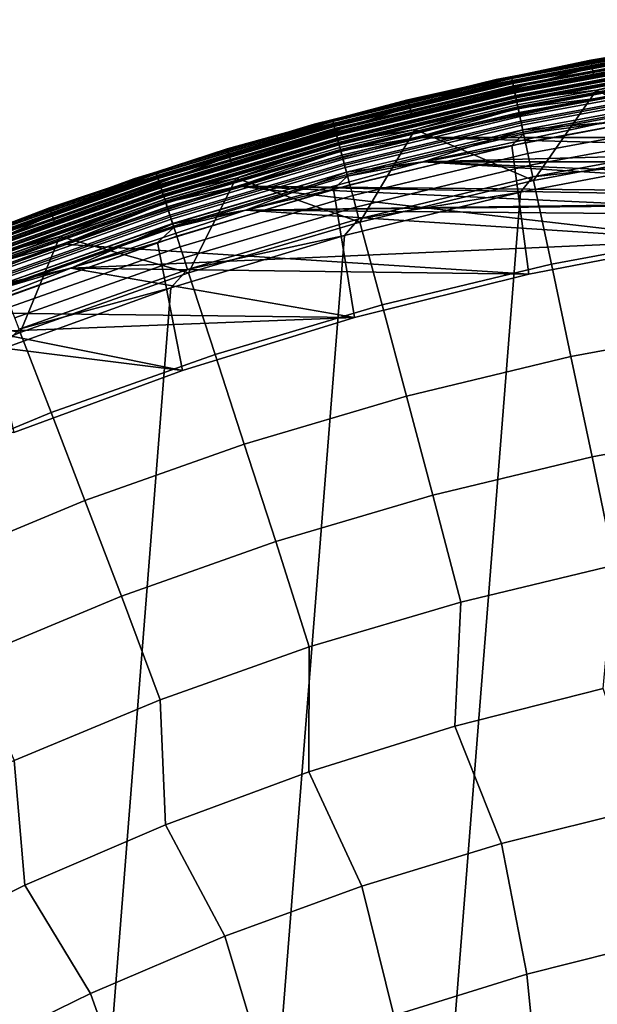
# Model space of a CAD drawing. Header units: metres. Extents: x -167 to 28, y -50 to 27.
# Tile 309 of 331: x -9.56 to -5.05, y 19.65 to 27.34. Entities that reach past the tile are written whole.
import ezdxf

# ---------------------------------------------------------------- set-up
doc = ezdxf.new("R2010")
doc.units = ezdxf.units.M
doc.layers.add('solid_12_065_011_XXX', color=7, linetype='CONTINUOUS')

msp = doc.modelspace()

# ---------------------------------------------------------------- linework, layer by layer
at = {"layer": 'solid_12_065_011_XXX'}
for points in [[(-2.946919, 27.339455, 24), (-4.381932, 27.044754, 0.996509), (-5.815101, 26.773209, 0.996509), (-4.398066, 27.143822, 24)], [(-3.649952, 27.256702, 25.5), (-5.09544, 27.023813, 25.5), (-5.09544, 27.023813, 110.5), (-3.649952, 27.256702, 110.5)], [(-4.301166, 27.156492, 110.570518), (-3.649952, 27.256702, 110.5), (-5.09544, 27.023813, 110.5)], [(-4.301152, 27.156403, 25.428843), (-5.09544, 27.023813, 25.5), (-3.649952, 27.256702, 25.5)], [(-3.649604, 27.254086, 111.80262), (-5.094954, 27.021217, 111.80262), (-5.072205, 26.900637, 125.863533), (-3.633311, 27.132463, 125.863533)], [(-4.301015, 27.155539, 111.755402), (-5.094954, 27.021217, 111.80262), (-3.649604, 27.254086, 111.80262)], [(-4.398066, 27.143822, 24), (-5.815101, 26.773209, 0.996509), (-7.231786, 26.42577, 0.996509), (-5.836513, 26.871273, 24)], [(-4.393169, 27.114223, 24), (-4.398066, 27.143822, 24), (-5.836513, 26.871273, 24), (-5.830233, 26.841938, 24)], [(-4.393169, 27.114223, 24), (-5.830233, 26.841938, 24), (-5.709841, 26.862692, 24.07052)], [(-4.301166, 27.156492, 110.570518), (-5.09544, 27.023813, 110.5), (-5.716532, 26.894171, 110.570518)], [(-4.301166, 27.156492, 110.570518), (-5.716532, 26.894171, 110.570518), (-5.713394, 26.879406, 110.64032), (-4.298805, 27.141584, 110.64032)], [(-5.716513, 26.894081, 25.428843), (-5.09544, 27.023813, 25.5), (-4.301152, 27.156403, 25.428843)], [(-5.716513, 26.894081, 25.428843), (-4.301152, 27.156403, 25.428843), (-4.298776, 27.141405, 25.359066), (-5.713356, 26.879229, 25.359066)], [(-4.301015, 27.155539, 111.755402), (-5.716331, 26.893227, 111.755402), (-5.094954, 27.021217, 111.80262)], [(-4.299337, 27.144949, 111.709244), (-5.714102, 26.882736, 111.709244), (-5.716331, 26.893227, 111.755402), (-4.301015, 27.155539, 111.755402)], [(-4.296544, 27.127312, 111.665352), (-5.71039, 26.865271, 111.665352), (-5.714102, 26.882736, 111.709244), (-4.299337, 27.144949, 111.709244)], [(-4.298805, 27.141584, 110.64032), (-5.713394, 26.879406, 110.64032), (-5.70822, 26.855064, 110.707253), (-4.294912, 27.117006, 110.707253)], [(-5.713356, 26.879229, 25.359066), (-4.298776, 27.141405, 25.359066), (-4.29487, 27.116743, 25.292162), (-5.708165, 26.854805, 25.292162)], [(-4.292705, 27.103069, 111.624825), (-5.705287, 26.841263, 111.624825), (-5.71039, 26.865271, 111.665352), (-4.296544, 27.127312, 111.665352)], [(-4.296132, 27.124706, 24.07052), (-5.709841, 26.862692, 24.07052), (-5.706703, 26.847927, 24.140318), (-4.29377, 27.109798, 24.140318)], [(-4.393169, 27.114223, 24), (-5.709841, 26.862692, 24.07052), (-4.296132, 27.124706, 24.07052)], [(-4.294912, 27.117006, 110.707253), (-5.70822, 26.855064, 110.707253), (-5.701117, 26.821646, 110.769958), (-4.289567, 27.083261, 110.769958)], [(-5.708165, 26.854805, 25.292162), (-4.29487, 27.116743, 25.292162), (-4.289513, 27.082918, 25.2295), (-5.701045, 26.821306, 25.2295)], [(-4.29377, 27.109798, 24.140318), (-5.706703, 26.847927, 24.140318), (-5.70153, 26.823587, 24.207253), (-4.289877, 27.08522, 24.207253)], [(-4.287914, 27.072826, 111.588661), (-5.69892, 26.811312, 111.588661), (-5.705287, 26.841263, 111.624825), (-4.292705, 27.103069, 111.624825)], [(-4.289877, 27.08522, 24.207253), (-5.70153, 26.823587, 24.207253), (-5.694426, 26.790169, 24.26996), (-4.284533, 27.051477, 24.26996)], [(-4.289567, 27.083261, 110.769958), (-5.701117, 26.821646, 110.769958), (-5.692229, 26.779831, 110.827164), (-4.28288, 27.041039, 110.827164)], [(-5.701045, 26.821306, 25.2295), (-4.289513, 27.082918, 25.2295), (-4.282814, 27.040623, 25.172354), (-5.692142, 26.779419, 25.172354)], [(-4.281071, 27.029615, 126.006737), (-3.633311, 27.132463, 125.863533), (-5.072205, 26.900637, 125.863533)], [(-5.09544, 27.023813, 25.5), (-6.526484, 26.714321, 25.5), (-6.526484, 26.714321, 110.5), (-5.09544, 27.023813, 110.5)], [(-5.716532, 26.894171, 110.570518), (-5.09544, 27.023813, 110.5), (-6.526484, 26.714321, 110.5)], [(-5.716513, 26.894081, 25.428843), (-6.526484, 26.714321, 25.5), (-5.09544, 27.023813, 25.5)], [(-5.094954, 27.021217, 111.80262), (-6.525862, 26.711756, 111.80262), (-6.496726, 26.592558, 125.863533), (-5.072205, 26.900637, 125.863533)], [(-5.716331, 26.893227, 111.755402), (-6.525862, 26.711756, 111.80262), (-5.094954, 27.021217, 111.80262)], [(-5.694983, 26.792789, 0.901425), (-5.815101, 26.773209, 0.996509), (-4.381932, 27.044754, 0.996509)], [(-4.282293, 27.037336, 111.55777), (-5.69145, 26.776165, 111.55777), (-5.69892, 26.811312, 111.588661), (-4.287914, 27.072826, 111.588661)], [(-5.694983, 26.792789, 0.901425), (-4.381932, 27.044754, 0.996509), (-4.284952, 27.054125, 0.901425)], [(-5.694983, 26.792789, 0.901425), (-4.284952, 27.054125, 0.901425), (-4.282195, 27.036713, 0.806616), (-5.691318, 26.775547, 0.806616)], [(-4.284533, 27.051477, 24.26996), (-5.694426, 26.790169, 24.26996), (-5.685538, 26.748352, 24.32716), (-4.277845, 27.009253, 24.32716)], [(-4.28288, 27.041039, 110.827164), (-5.692229, 26.779831, 110.827164), (-5.681737, 26.730471, 110.877686), (-4.274986, 26.991198, 110.877686)], [(-5.692142, 26.779419, 25.172354), (-4.282814, 27.040623, 25.172354), (-4.274909, 26.990717, 25.121891), (-5.681636, 26.729996, 25.121891)], [(-4.275982, 26.997486, 111.532928), (-5.683061, 26.7367, 111.532928), (-5.69145, 26.776165, 111.55777), (-4.282293, 27.037336, 111.55777)], [(-5.691318, 26.775547, 0.806616), (-4.282195, 27.036713, 0.806616), (-4.277672, 27.00816, 0.714617), (-5.685308, 26.747271, 0.714617)], [(-4.281071, 27.029615, 126.006737), (-5.072205, 26.900637, 125.863533), (-5.689824, 26.768518, 126.006737)], [(-4.281071, 27.029615, 126.006737), (-5.689824, 26.768518, 126.006737), (-5.685285, 26.747162, 126.148933), (-4.277655, 27.008051, 126.148933)], [(-4.277845, 27.009253, 24.32716), (-5.685538, 26.748352, 24.32716), (-5.675046, 26.698994, 24.377687), (-4.269951, 26.959412, 24.377687)], [(-5.685308, 26.747271, 0.714617), (-4.277672, 27.00816, 0.714617), (-4.271451, 26.968882, 0.626765), (-5.67704, 26.708372, 0.626765)], [(-4.277655, 27.008051, 126.148933), (-5.685285, 26.747162, 126.148933), (-5.677934, 26.712578, 126.288391), (-4.272124, 26.973129, 126.288391)], [(-4.272124, 26.973129, 126.288391), (-5.05112, 26.788809, 126.423683), (-4.171603, 26.338465, 127.764793), (-3.618207, 27.019672, 126.423683)], [(-4.269137, 26.954269, 111.51474), (-5.673964, 26.693901, 111.51474), (-5.683061, 26.7367, 111.532928), (-4.275982, 26.997486, 111.532928)], [(-4.274986, 26.991198, 110.877686), (-5.681737, 26.730471, 110.877686), (-5.669856, 26.674574, 110.920509), (-4.266046, 26.934755, 110.920509)], [(-5.681636, 26.729996, 25.121891), (-4.274909, 26.990717, 25.121891), (-4.265962, 26.934221, 25.079142), (-5.669744, 26.674046, 25.079142)], [(-4.272124, 26.973129, 126.288391), (-5.677934, 26.712578, 126.288391), (-5.05112, 26.788809, 126.423683)], [(-5.67704, 26.708372, 0.626765), (-4.271451, 26.968882, 0.626765), (-4.263622, 26.919449, 0.544336), (-5.666634, 26.659416, 0.544336)], [(-4.269951, 26.959412, 24.377687), (-5.675046, 26.698994, 24.377687), (-5.663165, 26.643097, 24.420511), (-4.261012, 26.902969, 24.420511)], [(-4.26193, 26.908764, 111.503677), (-5.664384, 26.648834, 111.503677), (-5.673964, 26.693901, 111.51474), (-4.269137, 26.954269, 111.51474)], [(-4.266046, 26.934755, 110.920509), (-5.669856, 26.674574, 110.920509), (-5.656827, 26.613281, 110.954758), (-4.256244, 26.872864, 110.954758)], [(-5.669744, 26.674046, 25.079142), (-4.265962, 26.934221, 25.079142), (-4.256152, 26.872286, 25.044977), (-5.656706, 26.612709, 25.044977)], [(-5.836513, 26.871273, 24), (-7.231786, 26.42577, 0.996509), (-8.627973, 26.003426, 0.996509), (-7.258107, 26.522625, 24)], [(-5.830233, 26.841938, 24), (-5.836513, 26.871273, 24), (-7.258107, 26.522625, 24), (-7.250122, 26.49371, 24)], [(-5.716532, 26.894171, 110.570518), (-6.526484, 26.714321, 110.5), (-7.11623, 26.558132, 110.570518)], [(-5.716532, 26.894171, 110.570518), (-7.11623, 26.558132, 110.570518), (-7.112323, 26.543552, 110.64032), (-5.713394, 26.879406, 110.64032)], [(-7.116207, 26.558044, 25.428843), (-6.526484, 26.714321, 25.5), (-5.716513, 26.894081, 25.428843)], [(-7.116207, 26.558044, 25.428843), (-5.716513, 26.894081, 25.428843), (-5.713356, 26.879229, 25.359066), (-7.112277, 26.543377, 25.359066)], [(-5.716331, 26.893227, 111.755402), (-7.11598, 26.557199, 111.755402), (-6.525862, 26.711756, 111.80262)], [(-5.714102, 26.882736, 111.709244), (-7.113205, 26.546843, 111.709244), (-7.11598, 26.557199, 111.755402), (-5.716331, 26.893227, 111.755402)], [(-5.71039, 26.865271, 111.665352), (-7.108583, 26.529594, 111.665352), (-7.113205, 26.546843, 111.709244), (-5.714102, 26.882736, 111.709244)], [(-5.713394, 26.879406, 110.64032), (-7.112323, 26.543552, 110.64032), (-7.105883, 26.519516, 110.707253), (-5.70822, 26.855064, 110.707253)], [(-7.112277, 26.543377, 25.359066), (-5.713356, 26.879229, 25.359066), (-5.708165, 26.854805, 25.292162), (-7.105814, 26.519258, 25.292162)], [(-5.705287, 26.841263, 111.624825), (-7.102231, 26.505886, 111.624825), (-7.108583, 26.529594, 111.665352), (-5.71039, 26.865271, 111.665352)], [(-5.709841, 26.862692, 24.07052), (-7.107901, 26.527048, 24.07052), (-7.103994, 26.512466, 24.140318), (-5.706703, 26.847927, 24.140318)], [(-5.830233, 26.841938, 24), (-7.107901, 26.527048, 24.07052), (-5.709841, 26.862692, 24.07052)], [(-5.70822, 26.855064, 110.707253), (-7.105883, 26.519516, 110.707253), (-7.09704, 26.486515, 110.769958), (-5.701117, 26.821646, 110.769958)], [(-7.105814, 26.519258, 25.292162), (-5.708165, 26.854805, 25.292162), (-5.701045, 26.821306, 25.2295), (-7.096951, 26.486179, 25.2295)], [(-5.689824, 26.768518, 126.006737), (-5.072205, 26.900637, 125.863533), (-6.496726, 26.592558, 125.863533)], [(-5.666634, 26.659416, 0.544336), (-4.263622, 26.919449, 0.544336), (-4.254298, 26.860579, 0.468529), (-5.654241, 26.601114, 0.468529)], [(-4.26193, 26.908764, 111.503677), (-5.039947, 26.726315, 111.5), (-5.664384, 26.648834, 111.503677)], [(-4.261012, 26.902969, 24.420511), (-5.663165, 26.643097, 24.420511), (-5.650136, 26.581802, 24.454756), (-4.251209, 26.841078, 24.454756)], [(-4.256244, 26.872864, 110.954758), (-5.656827, 26.613281, 110.954758), (-5.642918, 26.54784, 110.979729), (-4.245778, 26.806786, 110.979729)], [(-5.656706, 26.612709, 25.044977), (-4.256152, 26.872286, 25.044977), (-4.245681, 26.806175, 25.020092), (-5.642789, 26.547237, 25.020092)], [(-5.654241, 26.601114, 0.468529), (-4.254298, 26.860579, 0.468529), (-4.243614, 26.793127, 0.400443), (-5.640042, 26.534313, 0.400443)], [(-5.830233, 26.841938, 24), (-7.250122, 26.49371, 24), (-7.107901, 26.527048, 24.07052)], [(-5.706703, 26.847927, 24.140318), (-7.103994, 26.512466, 24.140318), (-7.097554, 26.488432, 24.207253), (-5.70153, 26.823587, 24.207253)], [(-5.69892, 26.811312, 111.588661), (-7.094306, 26.476309, 111.588661), (-7.102231, 26.505886, 111.624825), (-5.705287, 26.841263, 111.624825)], [(-5.70153, 26.823587, 24.207253), (-7.097554, 26.488432, 24.207253), (-7.088711, 26.455429, 24.26996), (-5.694426, 26.790169, 24.26996)], [(-5.701117, 26.821646, 110.769958), (-7.09704, 26.486515, 110.769958), (-7.085976, 26.445223, 110.827164), (-5.692229, 26.779831, 110.827164)], [(-7.096951, 26.486179, 25.2295), (-5.701045, 26.821306, 25.2295), (-5.692142, 26.779419, 25.172354), (-7.085867, 26.444815, 25.172354)], [(-5.69145, 26.776165, 111.55777), (-7.085006, 26.441603, 111.55777), (-7.094306, 26.476309, 111.588661), (-5.69892, 26.811312, 111.588661)], [(-7.089405, 26.458019, 0.901425), (-5.815101, 26.773209, 0.996509), (-5.694983, 26.792789, 0.901425)], [(-7.089405, 26.458019, 0.901425), (-5.694983, 26.792789, 0.901425), (-5.691318, 26.775547, 0.806616), (-7.084842, 26.44099, 0.806616)], [(-5.694426, 26.790169, 24.26996), (-7.088711, 26.455429, 24.26996), (-7.077647, 26.414137, 24.32716), (-5.685538, 26.748352, 24.32716)], [(-5.692229, 26.779831, 110.827164), (-7.085976, 26.445223, 110.827164), (-7.072915, 26.396479, 110.877686), (-5.681737, 26.730471, 110.877686)], [(-7.085867, 26.444815, 25.172354), (-5.692142, 26.779419, 25.172354), (-5.681636, 26.729996, 25.121891), (-7.07279, 26.396009, 25.121891)], [(-5.683061, 26.7367, 111.532928), (-7.074564, 26.40263, 111.532928), (-7.085006, 26.441603, 111.55777), (-5.69145, 26.776165, 111.55777)], [(-7.084842, 26.44099, 0.806616), (-5.691318, 26.775547, 0.806616), (-5.685308, 26.747271, 0.714617), (-7.07736, 26.413069, 0.714617)], [(-5.677934, 26.712578, 126.288391), (-6.469719, 26.48201, 126.423683), (-5.544335, 26.084044, 127.764793), (-5.05112, 26.788809, 126.423683)], [(-4.251209, 26.841078, 24.454756), (-5.650136, 26.581802, 24.454756), (-5.636227, 26.516361, 24.479727), (-4.240743, 26.775, 24.479727)], [(-4.245778, 26.806786, 110.979729), (-5.642918, 26.54784, 110.979729), (-5.62841, 26.479588, 110.994911), (-4.234862, 26.737867, 110.994911)], [(-5.642789, 26.547237, 25.020092), (-4.245681, 26.806175, 25.020092), (-4.234763, 26.737238, 25.004999), (-5.628278, 26.478966, 25.004999)], [(-5.640042, 26.534313, 0.400443), (-4.243614, 26.793127, 0.400443), (-4.231727, 26.718073, 0.34107), (-5.624244, 26.459986, 0.34107)], [(-4.240743, 26.775, 24.479727), (-5.636227, 26.516361, 24.479727), (-5.621719, 26.448109, 24.494911), (-4.229828, 26.706081, 24.494911)], [(-5.544335, 26.084044, 127.764793), (-4.171603, 26.338465, 127.764793), (-5.05112, 26.788809, 126.423683)], [(-6.526484, 26.714321, 25.5), (-7.939029, 26.329105, 25.5), (-7.939029, 26.329105, 110.5), (-6.526484, 26.714321, 110.5)], [(-7.11623, 26.558132, 110.570518), (-6.526484, 26.714321, 110.5), (-7.939029, 26.329105, 110.5)], [(-7.116207, 26.558044, 25.428843), (-7.939029, 26.329105, 25.5), (-6.526484, 26.714321, 25.5)], [(-6.525862, 26.711756, 111.80262), (-7.938272, 26.326576, 111.80262), (-7.902834, 26.209097, 125.863533), (-6.496726, 26.592558, 125.863533)], [(-7.11598, 26.557199, 111.755402), (-7.938272, 26.326576, 111.80262), (-6.525862, 26.711756, 111.80262)], [(-7.089405, 26.458019, 0.901425), (-7.231786, 26.42577, 0.996509), (-5.815101, 26.773209, 0.996509)], [(-5.689824, 26.768518, 126.006737), (-6.496726, 26.592558, 125.863533), (-7.082983, 26.434052, 126.006737)], [(-5.689824, 26.768518, 126.006737), (-7.082983, 26.434052, 126.006737), (-7.077332, 26.41296, 126.148933), (-5.685285, 26.747162, 126.148933)], [(-5.685538, 26.748352, 24.32716), (-7.077647, 26.414137, 24.32716), (-7.064586, 26.365395, 24.377687), (-5.675046, 26.698994, 24.377687)], [(-7.07736, 26.413069, 0.714617), (-5.685308, 26.747271, 0.714617), (-5.67704, 26.708372, 0.626765), (-7.067068, 26.374655, 0.626765)], [(-5.685285, 26.747162, 126.148933), (-7.077332, 26.41296, 126.148933), (-7.068181, 26.378809, 126.288391), (-5.677934, 26.712578, 126.288391)], [(-5.673964, 26.693901, 111.51474), (-7.063239, 26.360365, 111.51474), (-7.074564, 26.40263, 111.532928), (-5.683061, 26.7367, 111.532928)], [(-5.681737, 26.730471, 110.877686), (-7.072915, 26.396479, 110.877686), (-7.058125, 26.34128, 110.920509), (-5.669856, 26.674574, 110.920509)], [(-7.07279, 26.396009, 25.121891), (-5.681636, 26.729996, 25.121891), (-5.669744, 26.674046, 25.079142), (-7.057985, 26.340759, 25.079142)], [(-5.677934, 26.712578, 126.288391), (-7.068181, 26.378809, 126.288391), (-6.469719, 26.48201, 126.423683)], [(-7.067068, 26.374655, 0.626765), (-5.67704, 26.708372, 0.626765), (-5.666634, 26.659416, 0.544336), (-7.054114, 26.326311, 0.544336)], [(-5.675046, 26.698994, 24.377687), (-7.064586, 26.365395, 24.377687), (-7.049796, 26.310196, 24.420511), (-5.663165, 26.643097, 24.420511)], [(-6.455352, 26.42017, 111.5), (-5.039947, 26.726315, 111.5), (6.45536, 26.420168, 111.5)], [(-5.664384, 26.648834, 111.503677), (-5.039947, 26.726315, 111.5), (-6.455352, 26.42017, 111.5)], [(-4.234862, 26.737867, 110.994911), (-5.62841, 26.479588, 110.994911), (-5.003234, 26.532389, 111)], [(-5.628278, 26.478966, 25.004999), (-4.234763, 26.737238, 25.004999), (-5.003234, 26.532389, 25)], [(-5.624244, 26.459986, 0.34107), (-4.231727, 26.718073, 0.34107), (-4.218809, 26.636509, 0.291271), (-5.607074, 26.37921, 0.291271)], [(-4.229828, 26.706081, 24.494911), (-5.621719, 26.448109, 24.494911), (-4.30171, 26.622519, 24.5)], [(-5.664384, 26.648834, 111.503677), (-7.051314, 26.315863, 111.503677), (-7.063239, 26.360365, 111.51474), (-5.673964, 26.693901, 111.51474)], [(-5.669856, 26.674574, 110.920509), (-7.058125, 26.34128, 110.920509), (-7.041906, 26.280752, 110.954758), (-5.656827, 26.613281, 110.954758)], [(-7.057985, 26.340759, 25.079142), (-5.669744, 26.674046, 25.079142), (-5.656706, 26.612709, 25.044977), (-7.041755, 26.280188, 25.044977)], [(-7.054114, 26.326311, 0.544336), (-5.666634, 26.659416, 0.544336), (-5.654241, 26.601114, 0.468529), (-7.038687, 26.268738, 0.468529)], [(-5.664384, 26.648834, 111.503677), (-6.455352, 26.42017, 111.5), (-7.051314, 26.315863, 111.503677)], [(-5.663165, 26.643097, 24.420511), (-7.049796, 26.310196, 24.420511), (-7.033577, 26.249668, 24.454756), (-5.650136, 26.581802, 24.454756)], [(-5.713675, 26.355589, 24.5), (-5.580151, 25.350855, 24.5), (-4.199464, 25.615786, 24.5), (-4.30171, 26.622519, 24.5)], [(-5.621719, 26.448109, 24.494911), (-5.713675, 26.355589, 24.5), (-4.30171, 26.622519, 24.5)], [(-5.607074, 26.37921, 0.291271), (-4.218809, 26.636509, 0.291271), (-4.205047, 26.54962, 0.25177), (-5.588784, 26.293159, 0.25177)], [(-7.11623, 26.558132, 110.570518), (-7.939029, 26.329105, 110.5), (-8.496423, 26.149302, 110.570518)], [(-7.11623, 26.558132, 110.570518), (-8.496423, 26.149302, 110.570518), (-8.491758, 26.134945, 110.64032), (-7.112323, 26.543552, 110.64032)], [(-8.496395, 26.149214, 25.428843), (-7.939029, 26.329105, 25.5), (-7.116207, 26.558044, 25.428843)], [(-8.496395, 26.149214, 25.428843), (-7.116207, 26.558044, 25.428843), (-7.112277, 26.543377, 25.359066), (-8.491702, 26.134773, 25.359066)], [(-7.11598, 26.557199, 111.755402), (-8.496124, 26.148382, 111.755402), (-7.938272, 26.326576, 111.80262)], [(-7.113205, 26.546843, 111.709244), (-8.492811, 26.138184, 111.709244), (-8.496124, 26.148382, 111.755402), (-7.11598, 26.557199, 111.755402)], [(-7.108583, 26.529594, 111.665352), (-8.487293, 26.121202, 111.665352), (-8.492811, 26.138184, 111.709244), (-7.113205, 26.546843, 111.709244)], [(-7.112323, 26.543552, 110.64032), (-8.491758, 26.134945, 110.64032), (-8.484069, 26.111279, 110.707253), (-7.105883, 26.519516, 110.707253)], [(-8.491702, 26.134773, 25.359066), (-7.112277, 26.543377, 25.359066), (-7.105814, 26.519258, 25.292162), (-8.483987, 26.111025, 25.292162)], [(-7.082983, 26.434052, 126.006737), (-6.496726, 26.592558, 125.863533), (-7.902834, 26.209097, 125.863533)], [(-5.656827, 26.613281, 110.954758), (-7.041906, 26.280752, 110.954758), (-7.024591, 26.216129, 110.979729), (-5.642918, 26.54784, 110.979729)], [(-7.041755, 26.280188, 25.044977), (-5.656706, 26.612709, 25.044977), (-5.642789, 26.547237, 25.020092), (-7.024431, 26.215534, 25.020092)], [(-7.038687, 26.268738, 0.468529), (-5.654241, 26.601114, 0.468529), (-5.640042, 26.534313, 0.400443), (-7.021012, 26.202772, 0.400443)], [(-5.650136, 26.581802, 24.454756), (-7.033577, 26.249668, 24.454756), (-7.016262, 26.185045, 24.479727), (-5.636227, 26.516361, 24.479727)], [(-5.642918, 26.54784, 110.979729), (-7.024591, 26.216129, 110.979729), (-7.006531, 26.148729, 110.994911), (-5.62841, 26.479588, 110.994911)], [(-7.024431, 26.215534, 25.020092), (-5.642789, 26.547237, 25.020092), (-5.628278, 26.478966, 25.004999), (-7.006366, 26.148115, 25.004999)], [(-6.976521, -25.666178, 0.2), (-2.851502, 26.444155, 0.2), (-1.438912, 26.558498, 0.2), (-5.599999, -26.00124, 0.2)], [(-5.599999, -26.00124, 0.2), (-1.438912, 26.558498, 0.2), (-0.022623, 26.597439, 0.2), (-4.207098, -26.262609, 0.2)], [(-5.588784, 26.293159, 0.25177), (-4.205047, 26.54962, 0.25177), (-4.190641, 26.458668, 0.223141), (-5.569638, 26.203085, 0.223141)], [(-7.258107, 26.522625, 24), (-8.627973, 26.003426, 0.996509), (-9.999702, 25.507372, 0.996509), (-8.659874, 26.098589, 24)], [(-7.250122, 26.49371, 24), (-7.258107, 26.522625, 24), (-8.659874, 26.098589, 24), (-8.650354, 26.070141, 24)], [(-7.250122, 26.49371, 24), (-8.650354, 26.070141, 24), (-8.486478, 26.118694, 24.07052)], [(-7.102231, 26.505886, 111.624825), (-8.479709, 26.097858, 111.624825), (-8.487293, 26.121202, 111.665352), (-7.108583, 26.529594, 111.665352)], [(-7.107901, 26.527048, 24.07052), (-8.486478, 26.118694, 24.07052), (-8.481813, 26.104338, 24.140318), (-7.103994, 26.512466, 24.140318)], [(-7.250122, 26.49371, 24), (-8.486478, 26.118694, 24.07052), (-7.107901, 26.527048, 24.07052)], [(-7.105883, 26.519516, 110.707253), (-8.484069, 26.111279, 110.707253), (-8.473511, 26.078785, 110.769958), (-7.09704, 26.486515, 110.769958)], [(-8.483987, 26.111025, 25.292162), (-7.105814, 26.519258, 25.292162), (-7.096951, 26.486179, 25.2295), (-8.473404, 26.078455, 25.2295)], [(-7.103994, 26.512466, 24.140318), (-8.481813, 26.104338, 24.140318), (-8.474124, 26.080673, 24.207253), (-7.097554, 26.488432, 24.207253)], [(-7.094306, 26.476309, 111.588661), (-8.470246, 26.068737, 111.588661), (-8.479709, 26.097858, 111.624825), (-7.102231, 26.505886, 111.624825)], [(-7.097554, 26.488432, 24.207253), (-8.474124, 26.080673, 24.207253), (-8.463567, 26.04818, 24.26996), (-7.088711, 26.455429, 24.26996)], [(-7.09704, 26.486515, 110.769958), (-8.473511, 26.078785, 110.769958), (-8.4603, 26.038128, 110.827164), (-7.085976, 26.445223, 110.827164)], [(-8.473404, 26.078455, 25.2295), (-7.096951, 26.486179, 25.2295), (-7.085867, 26.444815, 25.172354), (-8.460171, 26.037727, 25.172354)], [(-7.085006, 26.441603, 111.55777), (-8.459143, 26.034565, 111.55777), (-8.470246, 26.068737, 111.588661), (-7.094306, 26.476309, 111.588661)], [(-7.068181, 26.378809, 126.288391), (-7.869982, 26.100143, 126.423683), (-6.90187, 25.758129, 127.764793), (-6.469719, 26.48201, 126.423683)], [(-7.021012, 26.202772, 0.400443), (-5.640042, 26.534313, 0.400443), (-5.624244, 26.459986, 0.34107), (-7.001344, 26.129374, 0.34107)], [(-5.636227, 26.516361, 24.479727), (-7.016262, 26.185045, 24.479727), (-6.998202, 26.117645, 24.494911), (-5.621719, 26.448109, 24.494911)], [(-5.62841, 26.479588, 110.994911), (-7.006531, 26.148729, 110.994911), (-6.408318, 26.228485, 111)], [(-7.006366, 26.148115, 25.004999), (-5.628278, 26.478966, 25.004999), (-6.408318, 26.228485, 25)], [(-6.90187, 25.758129, 127.764793), (-5.544335, 26.084044, 127.764793), (-6.469719, 26.48201, 126.423683)], [(5.003234, 26.532389, 111), (-5.003234, 26.532389, 111), (-6.408318, 26.228485, 111)], [(-5.62841, 26.479588, 110.994911), (-6.408318, 26.228485, 111), (-5.003234, 26.532389, 111)], [(6.408318, 26.228485, 111), (5.003234, 26.532389, 111), (-6.408318, 26.228485, 111)], [(-6.408318, 26.228485, 25), (-5.003234, 26.532389, 25), (6.408318, 26.228485, 25)], [(-5.628278, 26.478966, 25.004999), (-5.003234, 26.532389, 25), (-6.408318, 26.228485, 25)], [(-8.464395, 26.05073, 0.901425), (-8.627973, 26.003426, 0.996509), (-7.231786, 26.42577, 0.996509)], [(-8.464395, 26.05073, 0.901425), (-7.231786, 26.42577, 0.996509), (-7.089405, 26.458019, 0.901425)], [(-8.464395, 26.05073, 0.901425), (-7.089405, 26.458019, 0.901425), (-7.084842, 26.44099, 0.806616), (-8.458947, 26.033962, 0.806616)], [(-7.088711, 26.455429, 24.26996), (-8.463567, 26.04818, 24.26996), (-8.450356, 26.007523, 24.32716), (-7.077647, 26.414137, 24.32716)], [(-7.085976, 26.445223, 110.827164), (-8.4603, 26.038128, 110.827164), (-8.444707, 25.990135, 110.877686), (-7.072915, 26.396479, 110.877686)], [(-8.460171, 26.037727, 25.172354), (-7.085867, 26.444815, 25.172354), (-7.07279, 26.396009, 25.121891), (-8.444557, 25.989674, 25.121891)], [(-7.074564, 26.40263, 111.532928), (-8.446675, 25.996193, 111.532928), (-8.459143, 26.034565, 111.55777), (-7.085006, 26.441603, 111.55777)], [(-8.458947, 26.033962, 0.806616), (-7.084842, 26.44099, 0.806616), (-7.07736, 26.413069, 0.714617), (-8.450014, 26.00647, 0.714617)], [(-7.082983, 26.434052, 126.006737), (-7.902834, 26.209097, 125.863533), (-8.456727, 26.02713, 126.006737)], [(-7.082983, 26.434052, 126.006737), (-8.456727, 26.02713, 126.006737), (-8.44998, 26.006363, 126.148933), (-7.077332, 26.41296, 126.148933)], [(-7.077647, 26.414137, 24.32716), (-8.450356, 26.007523, 24.32716), (-8.434762, 25.95953, 24.377687), (-7.064586, 26.365395, 24.377687)], [(-8.450014, 26.00647, 0.714617), (-7.07736, 26.413069, 0.714617), (-7.067068, 26.374655, 0.626765), (-8.437725, 25.968647, 0.626765)], [(-7.077332, 26.41296, 126.148933), (-8.44998, 26.006363, 126.148933), (-8.439054, 25.972738, 126.288391), (-7.068181, 26.378809, 126.288391)], [(-7.063239, 26.360365, 111.51474), (-8.433153, 25.954578, 111.51474), (-8.446675, 25.996193, 111.532928), (-7.074564, 26.40263, 111.532928)], [(-7.072915, 26.396479, 110.877686), (-8.444707, 25.990135, 110.877686), (-8.427048, 25.935787, 110.920509), (-7.058125, 26.34128, 110.920509)], [(-8.444557, 25.989674, 25.121891), (-7.07279, 26.396009, 25.121891), (-7.057985, 26.340759, 25.079142), (-8.426881, 25.935272, 25.079142)], [(-8.333064, -25.258354, 0.2), (-4.255505, 26.254814, 0.2), (-2.851502, 26.444155, 0.2), (-6.976521, -25.666178, 0.2)], [(-6.455352, 26.42017, 111.5), (7.852538, 26.039095, 111.5), (0, 25.957735, 111.5), (-7.85253, 26.039099, 111.5)], [(-7.051314, 26.315863, 111.503677), (-6.455352, 26.42017, 111.5), (-7.85253, 26.039099, 111.5)], [(-7.001344, 26.129374, 0.34107), (-5.624244, 26.459986, 0.34107), (-5.607074, 26.37921, 0.291271), (-6.979971, 26.049606, 0.291271)], [(-5.621719, 26.448109, 24.494911), (-6.998202, 26.117645, 24.494911), (-5.713675, 26.355589, 24.5)], [(-6.455352, 26.42017, 111.5), (6.45536, 26.420168, 111.5), (7.852538, 26.039095, 111.5)], [(-5.569638, 26.203085, 0.223141), (-4.190641, 26.458668, 0.223141), (-4.175802, 26.364973, 0.205801), (-5.549915, 26.110296, 0.205801)], [(-7.939029, 26.329105, 25.5), (-9.329069, 25.869257, 25.5), (-9.329069, 25.869257, 110.5), (-7.939029, 26.329105, 110.5)], [(-8.496423, 26.149302, 110.570518), (-7.939029, 26.329105, 110.5), (-9.329069, 25.869257, 110.5)], [(-8.496395, 26.149214, 25.428843), (-9.329069, 25.869257, 25.5), (-7.939029, 26.329105, 25.5)], [(-7.938272, 26.326576, 111.80262), (-9.328179, 25.86677, 111.80262), (-9.286539, 25.751345, 125.863533), (-7.902834, 26.209097, 125.863533)], [(-8.496124, 26.148382, 111.755402), (-9.328179, 25.86677, 111.80262), (-7.938272, 26.326576, 111.80262)], [(-7.068181, 26.378809, 126.288391), (-8.439054, 25.972738, 126.288391), (-7.869982, 26.100143, 126.423683)], [(-8.437725, 25.968647, 0.626765), (-7.067068, 26.374655, 0.626765), (-7.054114, 26.326311, 0.544336), (-8.422259, 25.921047, 0.544336)], [(-7.064586, 26.365395, 24.377687), (-8.434762, 25.95953, 24.377687), (-8.417104, 25.90518, 24.420511), (-7.049796, 26.310196, 24.420511)], [(-7.051314, 26.315863, 111.503677), (-8.418916, 25.910759, 111.503677), (-8.433153, 25.954578, 111.51474), (-7.063239, 26.360365, 111.51474)], [(-7.058125, 26.34128, 110.920509), (-8.427048, 25.935787, 110.920509), (-8.407684, 25.87619, 110.954758), (-7.041906, 26.280752, 110.954758)], [(-8.426881, 25.935272, 25.079142), (-7.057985, 26.340759, 25.079142), (-7.041755, 26.280188, 25.044977), (-8.407503, 25.875635, 25.044977)], [(-8.422259, 25.921047, 0.544336), (-7.054114, 26.326311, 0.544336), (-7.038687, 26.268738, 0.468529), (-8.40384, 25.864361, 0.468529)], [(-7.051314, 26.315863, 111.503677), (-7.85253, 26.039099, 111.5), (-8.418916, 25.910759, 111.503677)], [(-7.108805, 26.013998, 24.5), (-6.944462, 25.011566, 24.5), (-5.580151, 25.350855, 24.5), (-5.713675, 26.355589, 24.5)], [(-6.998202, 26.117645, 24.494911), (-7.108805, 26.013998, 24.5), (-5.713675, 26.355589, 24.5)], [(-6.979971, 26.049606, 0.291271), (-5.607074, 26.37921, 0.291271), (-5.588784, 26.293159, 0.25177), (-6.957202, 25.964632, 0.25177)], [(-5.549915, 26.110296, 0.205801), (-4.175802, 26.364973, 0.205801), (-4.255505, 26.254814, 0.2)], [(-5.404921, 25.428152, 129.094391), (-4.066707, 25.676174, 129.094391), (-4.171603, 26.338465, 127.764793), (-5.544335, 26.084044, 127.764793)], [(-9.666076, -24.778851, 0.2), (-5.647253, 25.991018, 0.2), (-4.255505, 26.254814, 0.2), (-8.333064, -25.258354, 0.2)], [(-7.049796, 26.310196, 24.420511), (-8.417104, 25.90518, 24.420511), (-8.397739, 25.845585, 24.454756), (-7.033577, 26.249668, 24.454756)], [(-7.041906, 26.280752, 110.954758), (-8.407684, 25.87619, 110.954758), (-8.38701, 25.812563, 110.979729), (-7.024591, 26.216129, 110.979729)], [(-8.407503, 25.875635, 25.044977), (-7.041755, 26.280188, 25.044977), (-7.024431, 26.215534, 25.020092), (-8.38682, 25.811975, 25.020092)], [(-8.40384, 25.864361, 0.468529), (-7.038687, 26.268738, 0.468529), (-7.021012, 26.202772, 0.400443), (-8.382737, 25.799412, 0.400443)], [(-7.033577, 26.249668, 24.454756), (-8.397739, 25.845585, 24.454756), (-8.377066, 25.781956, 24.479727), (-7.016262, 26.185045, 24.479727)], [(-6.957202, 25.964632, 0.25177), (-5.588784, 26.293159, 0.25177), (-5.569638, 26.203085, 0.223141), (-6.933368, 25.875683, 0.223141)], [(-5.549915, 26.110296, 0.205801), (-4.255505, 26.254814, 0.2), (-5.647253, 25.991018, 0.2)], [(-8.456727, 26.02713, 126.006737), (-7.902834, 26.209097, 125.863533), (-9.286539, 25.751345, 125.863533)], [(-7.024591, 26.216129, 110.979729), (-8.38701, 25.812563, 110.979729), (-8.365448, 25.746201, 110.994911), (-7.006531, 26.148729, 110.994911)], [(-8.38682, 25.811975, 25.020092), (-7.024431, 26.215534, 25.020092), (-7.006366, 26.148115, 25.004999), (-8.365252, 25.745596, 25.004999)], [(-8.382737, 25.799412, 0.400443), (-7.021012, 26.202772, 0.400443), (-7.001344, 26.129374, 0.34107), (-8.359255, 25.727142, 0.34107)], [(-7.016262, 26.185045, 24.479727), (-8.377066, 25.781956, 24.479727), (-8.355503, 25.715593, 24.494911), (-6.998202, 26.117645, 24.494911)], [(0, 25.957735, 111), (6.408318, 26.228485, 111), (-6.408318, 26.228485, 111), (-7.795275, 25.850214, 111)], [(-7.006531, 26.148729, 110.994911), (-7.795275, 25.850214, 111), (-6.408318, 26.228485, 111)], [(-2.806523, 25.805571, 25), (-7.795275, 25.850214, 25), (-6.408318, 26.228485, 25), (-1.405288, 25.919666, 25)], [(-7.006366, 26.148115, 25.004999), (-6.408318, 26.228485, 25), (-7.795275, 25.850214, 25)], [(-6.933368, 25.875683, 0.223141), (-5.569638, 26.203085, 0.223141), (-5.549915, 26.110296, 0.205801), (-6.908816, 25.784054, 0.205801)], [(0, 25.957735, 25), (-6.408318, 26.228485, 25), (6.408318, 26.228485, 25), (7.795275, 25.850214, 25)], [(0, 25.957735, 25), (-1.405288, 25.919666, 25), (-6.408318, 26.228485, 25)], [(-8.659874, 26.098589, 24), (-9.999702, 25.507372, 0.996509), (-11.343086, 24.939014, 0.996509), (-10.036123, 25.600903, 24)], [(-8.650354, 26.070141, 24), (-8.659874, 26.098589, 24), (-10.036123, 25.600903, 24), (-10.025453, 25.572863, 24)], [(-8.496423, 26.149302, 110.570518), (-9.329069, 25.869257, 110.5), (-9.853328, 25.668795, 110.570518)], [(-8.496423, 26.149302, 110.570518), (-9.853328, 25.668795, 110.570518), (-9.847918, 25.654703, 110.64032), (-8.491758, 26.134945, 110.64032)], [(-9.853294, 25.668711, 25.428843), (-9.329069, 25.869257, 25.5), (-8.496395, 26.149214, 25.428843)], [(-9.853294, 25.668711, 25.428843), (-8.496395, 26.149214, 25.428843), (-8.491702, 26.134773, 25.359066), (-9.847854, 25.654535, 25.359066)], [(-8.496124, 26.148382, 111.755402), (-9.852982, 25.667894, 111.755402), (-9.328179, 25.86677, 111.80262)], [(-8.492811, 26.138184, 111.709244), (-9.849138, 25.657883, 111.709244), (-9.852982, 25.667894, 111.755402), (-8.496124, 26.148382, 111.755402)], [(-8.487293, 26.121202, 111.665352), (-9.842739, 25.641212, 111.665352), (-9.849138, 25.657883, 111.709244), (-8.492811, 26.138184, 111.709244)], [(-8.491758, 26.134945, 110.64032), (-9.847918, 25.654703, 110.64032), (-9.839001, 25.631472, 110.707253), (-8.484069, 26.111279, 110.707253)], [(-9.847854, 25.654535, 25.359066), (-8.491702, 26.134773, 25.359066), (-8.483987, 26.111025, 25.292162), (-9.838904, 25.631224, 25.292162)], [(-8.479709, 26.097858, 111.624825), (-9.833943, 25.618299, 111.624825), (-9.842739, 25.641212, 111.665352), (-8.487293, 26.121202, 111.665352)], [(-8.486478, 26.118694, 24.07052), (-9.841795, 25.638752, 24.07052), (-9.836385, 25.624659, 24.140318), (-8.481813, 26.104338, 24.140318)], [(-8.650354, 26.070141, 24), (-9.841795, 25.638752, 24.07052), (-8.486478, 26.118694, 24.07052)], [(-8.484069, 26.111279, 110.707253), (-9.839001, 25.631472, 110.707253), (-9.826756, 25.599577, 110.769958), (-8.473511, 26.078785, 110.769958)], [(-9.838904, 25.631224, 25.292162), (-8.483987, 26.111025, 25.292162), (-8.473404, 26.078455, 25.2295), (-9.826632, 25.599253, 25.2295)], [(-8.481813, 26.104338, 24.140318), (-9.836385, 25.624659, 24.140318), (-9.827468, 25.601429, 24.207253), (-8.474124, 26.080673, 24.207253)], [(-8.470246, 26.068737, 111.588661), (-9.82297, 25.589712, 111.588661), (-9.833943, 25.618299, 111.624825), (-8.479709, 26.097858, 111.624825)], [(-8.439054, 25.972738, 126.288391), (-9.247935, 25.644295, 126.423683), (-8.240487, 25.361612, 127.764793), (-7.869982, 26.100143, 126.423683)], [(-7.006531, 26.148729, 110.994911), (-8.365448, 25.746201, 110.994911), (-7.795275, 25.850214, 111)], [(-8.365252, 25.745596, 25.004999), (-7.006366, 26.148115, 25.004999), (-7.795275, 25.850214, 25)], [(-8.359255, 25.727142, 0.34107), (-7.001344, 26.129374, 0.34107), (-6.979971, 26.049606, 0.291271), (-8.333736, 25.648603, 0.291271)], [(-6.998202, 26.117645, 24.494911), (-8.355503, 25.715593, 24.494911), (-7.108805, 26.013998, 24.5)], [(-8.240487, 25.361612, 127.764793), (-6.90187, 25.758129, 127.764793), (-7.869982, 26.100143, 126.423683)], [(-6.908816, 25.784054, 0.205801), (-5.549915, 26.110296, 0.205801), (-5.647253, 25.991018, 0.2)], [(-6.72832, 25.110432, 129.094391), (-5.404921, 25.428152, 129.094391), (-5.544335, 26.084044, 127.764793), (-6.90187, 25.758129, 127.764793)], [(-8.650354, 26.070141, 24), (-10.025453, 25.572863, 24), (-9.841795, 25.638752, 24.07052)], [(-8.474124, 26.080673, 24.207253), (-9.827468, 25.601429, 24.207253), (-9.815224, 25.569532, 24.26996), (-8.463567, 26.04818, 24.26996)], [(-8.473511, 26.078785, 110.769958), (-9.826756, 25.599577, 110.769958), (-9.811437, 25.559666, 110.827164), (-8.4603, 26.038128, 110.827164)], [(-9.826632, 25.599253, 25.2295), (-8.473404, 26.078455, 25.2295), (-8.460171, 26.037727, 25.172354), (-9.811286, 25.559273, 25.172354)], [(-8.459143, 26.034565, 111.55777), (-9.810094, 25.556168, 111.55777), (-9.82297, 25.589712, 111.588661), (-8.470246, 26.068737, 111.588661)], [(-9.816185, 25.572035, 0.901425), (-8.627973, 26.003426, 0.996509), (-8.464395, 26.05073, 0.901425)], [(-9.816185, 25.572035, 0.901425), (-8.464395, 26.05073, 0.901425), (-8.458947, 26.033962, 0.806616), (-9.809867, 25.555576, 0.806616)], [(-8.463567, 26.04818, 24.26996), (-9.815224, 25.569532, 24.26996), (-9.799904, 25.529621, 24.32716), (-8.450356, 26.007523, 24.32716)], [(-8.4603, 26.038128, 110.827164), (-9.811437, 25.559666, 110.827164), (-9.793352, 25.512556, 110.877686), (-8.444707, 25.990135, 110.877686)], [(-9.811286, 25.559273, 25.172354), (-8.460171, 26.037727, 25.172354), (-8.444557, 25.989674, 25.121891), (-9.793179, 25.512102, 25.121891)], [(-8.446675, 25.996193, 111.532928), (-9.795634, 25.518501, 111.532928), (-9.810094, 25.556168, 111.55777), (-8.459143, 26.034565, 111.55777)], [(-9.809867, 25.555576, 0.806616), (-8.458947, 26.033962, 0.806616), (-8.450014, 26.00647, 0.714617), (-9.799507, 25.528589, 0.714617)], [(-8.456727, 26.02713, 126.006737), (-9.286539, 25.751345, 125.863533), (-9.807292, 25.54887, 126.006737)], [(-8.456727, 26.02713, 126.006737), (-9.807292, 25.54887, 126.006737), (-9.799467, 25.528484, 126.148933), (-8.44998, 26.006363, 126.148933)], [(-8.450356, 26.007523, 24.32716), (-9.799904, 25.529621, 24.32716), (-9.781819, 25.482512, 24.377687), (-8.434762, 25.95953, 24.377687)], [(-9.799507, 25.528589, 0.714617), (-8.450014, 26.00647, 0.714617), (-8.437725, 25.968647, 0.626765), (-9.785255, 25.491463, 0.626765)], [(-8.44998, 26.006363, 126.148933), (-9.799467, 25.528484, 126.148933), (-9.786797, 25.495478, 126.288391), (-8.439054, 25.972738, 126.288391)], [(-7.85253, 26.039099, 111.5), (-4.199525, 25.615776, 111.5), (-5.580122, 25.350863, 111.5), (-9.227446, 25.584198, 111.5)], [(-8.418916, 25.910759, 111.503677), (-7.85253, 26.039099, 111.5), (-9.227446, 25.584198, 111.5)], [(-8.483227, 25.598791, 24.5), (-8.28833, 24.598936, 24.5), (-6.944462, 25.011566, 24.5), (-7.108805, 26.013998, 24.5)], [(-8.355503, 25.715593, 24.494911), (-8.483227, 25.598791, 24.5), (-7.108805, 26.013998, 24.5)], [(-8.333736, 25.648603, 0.291271), (-6.979971, 26.049606, 0.291271), (-6.957202, 25.964632, 0.25177), (-8.306551, 25.564936, 0.25177)], [(-7.85253, 26.039099, 111.5), (0, 25.957735, 111.5), (-1.405294, 25.919666, 111.5)], [(-7.85253, 26.039099, 111.5), (-1.405294, 25.919666, 111.5), (-2.806533, 25.805567, 111.5)], [(-7.85253, 26.039099, 111.5), (-2.806533, 25.805567, 111.5), (-4.199525, 25.615776, 111.5)], [(-10.971596, -24.229086, 0.2), (-7.02309, 25.653473, 0.2), (-5.647253, 25.991018, 0.2), (-9.666076, -24.778851, 0.2)], [(-9.816185, 25.572035, 0.901425), (-9.999702, 25.507372, 0.996509), (-8.627973, 26.003426, 0.996509)], [(-8.433153, 25.954578, 111.51474), (-9.779954, 25.477652, 111.51474), (-9.795634, 25.518501, 111.532928), (-8.446675, 25.996193, 111.532928)], [(-8.444707, 25.990135, 110.877686), (-9.793352, 25.512556, 110.877686), (-9.772873, 25.459206, 110.920509), (-8.427048, 25.935787, 110.920509)], [(-9.793179, 25.512102, 25.121891), (-8.444557, 25.989674, 25.121891), (-8.426881, 25.935272, 25.079142), (-9.772679, 25.4587, 25.079142)], [(-8.439054, 25.972738, 126.288391), (-9.786797, 25.495478, 126.288391), (-9.247935, 25.644295, 126.423683)], [(-9.785255, 25.491463, 0.626765), (-8.437725, 25.968647, 0.626765), (-8.422259, 25.921047, 0.544336), (-9.76732, 25.444736, 0.544336)], [(-8.434762, 25.95953, 24.377687), (-9.781819, 25.482512, 24.377687), (-9.76134, 25.429161, 24.420511), (-8.417104, 25.90518, 24.420511)], [(-8.418916, 25.910759, 111.503677), (-9.763443, 25.434637, 111.503677), (-9.779954, 25.477652, 111.51474), (-8.433153, 25.954578, 111.51474)], [(-8.427048, 25.935787, 110.920509), (-9.772873, 25.459206, 110.920509), (-9.750417, 25.400705, 110.954758), (-8.407684, 25.87619, 110.954758)], [(-9.772679, 25.4587, 25.079142), (-8.426881, 25.935272, 25.079142), (-8.407503, 25.875635, 25.044977), (-9.750207, 25.400158, 25.044977)], [(-8.306551, 25.564936, 0.25177), (-6.957202, 25.964632, 0.25177), (-6.933368, 25.875683, 0.223141), (-8.278095, 25.477356, 0.223141)], [(-1.405288, 25.919666, 111), (0, 25.957735, 111), (-7.795275, 25.850214, 111)], [(-6.908816, 25.784054, 0.205801), (-5.647253, 25.991018, 0.2), (-7.02309, 25.653473, 0.2)], [(-9.329069, 25.869257, 25.5), (-10.692665, 25.336079, 25.5), (-10.692665, 25.336079, 110.5), (-9.329069, 25.869257, 110.5)], [(-9.853328, 25.668795, 110.570518), (-9.329069, 25.869257, 110.5), (-10.692665, 25.336079, 110.5)], [(-9.853294, 25.668711, 25.428843), (-10.692665, 25.336079, 25.5), (-9.329069, 25.869257, 25.5)], [(-9.328179, 25.86677, 111.80262), (-10.691646, 25.333643, 111.80262), (-10.643917, 25.220598, 125.863533), (-9.286539, 25.751345, 125.863533)], [(-9.852982, 25.667894, 111.755402), (-10.691646, 25.333643, 111.80262), (-9.328179, 25.86677, 111.80262)], [(-9.76732, 25.444736, 0.544336), (-8.422259, 25.921047, 0.544336), (-8.40384, 25.864361, 0.468529), (-9.745959, 25.389091, 0.468529)], [(-8.418916, 25.910759, 111.503677), (-9.227446, 25.584198, 111.5), (-9.763443, 25.434637, 111.503677)], [(-8.417104, 25.90518, 24.420511), (-9.76134, 25.429161, 24.420511), (-9.738884, 25.370661, 24.454756), (-8.397739, 25.845585, 24.454756)], [(-8.407684, 25.87619, 110.954758), (-9.750417, 25.400705, 110.954758), (-9.726441, 25.338245, 110.979729), (-8.38701, 25.812563, 110.979729)], [(-9.750207, 25.400158, 25.044977), (-8.407503, 25.875635, 25.044977), (-8.38682, 25.811975, 25.020092), (-9.72622, 25.337669, 25.020092)], [(-9.745959, 25.389091, 0.468529), (-8.40384, 25.864361, 0.468529), (-8.382737, 25.799412, 0.400443), (-9.721485, 25.325335, 0.400443)], [(-8.278095, 25.477356, 0.223141), (-6.933368, 25.875683, 0.223141), (-6.908816, 25.784054, 0.205801), (-8.248781, 25.387138, 0.205801)], [(-2.806523, 25.805571, 111), (-1.405288, 25.919666, 111), (-7.795275, 25.850214, 111)], [(-8.397739, 25.845585, 24.454756), (-9.738884, 25.370661, 24.454756), (-9.714909, 25.308201, 24.479727), (-8.377066, 25.781956, 24.479727)], [(-8.38701, 25.812563, 110.979729), (-9.726441, 25.338245, 110.979729), (-9.701435, 25.273102, 110.994911), (-8.365448, 25.746201, 110.994911)], [(-9.72622, 25.337669, 25.020092), (-8.38682, 25.811975, 25.020092), (-8.365252, 25.745596, 25.004999), (-9.701207, 25.272509, 25.004999)], [(-9.721485, 25.325335, 0.400443), (-8.382737, 25.799412, 0.400443), (-8.359255, 25.727142, 0.34107), (-9.694254, 25.254395, 0.34107)], [(-8.377066, 25.781956, 24.479727), (-9.714909, 25.308201, 24.479727), (-9.689902, 25.243059, 24.494911), (-8.355503, 25.715593, 24.494911)], [(-4.199574, 25.615767, 111), (-2.806523, 25.805571, 111), (-7.795275, 25.850214, 111), (-9.160177, 25.398642, 111)], [(-8.365448, 25.746201, 110.994911), (-9.160177, 25.398642, 111), (-7.795275, 25.850214, 111)], [(-5.580103, 25.350868, 25), (-9.160177, 25.398642, 25), (-7.795275, 25.850214, 25), (-4.199574, 25.615767, 25)], [(-8.365252, 25.745596, 25.004999), (-7.795275, 25.850214, 25), (-9.160177, 25.398642, 25)], [(-8.248781, 25.387138, 0.205801), (-6.908816, 25.784054, 0.205801), (-7.02309, 25.653473, 0.2)], [(-2.806523, 25.805571, 25), (-4.199574, 25.615767, 25), (-7.795275, 25.850214, 25)], [(-9.807292, 25.54887, 126.006737), (-9.286539, 25.751345, 125.863533), (-10.643917, 25.220598, 125.863533)], [(-8.365448, 25.746201, 110.994911), (-9.701435, 25.273102, 110.994911), (-9.160177, 25.398642, 111)], [(-9.701207, 25.272509, 25.004999), (-8.365252, 25.745596, 25.004999), (-9.160177, 25.398642, 25)], [(-9.694254, 25.254395, 0.34107), (-8.359255, 25.727142, 0.34107), (-8.333736, 25.648603, 0.291271), (-9.66466, 25.177298, 0.291271)], [(-8.355503, 25.715593, 24.494911), (-9.689902, 25.243059, 24.494911), (-8.483227, 25.598791, 24.5)], [(-8.033278, 24.723885, 129.094391), (-6.72832, 25.110432, 129.094391), (-6.90187, 25.758129, 127.764793), (-8.240487, 25.361612, 127.764793)], [(-12.24579, -23.610701, 0.2), (-8.378925, 25.243179, 0.2), (-7.02309, 25.653473, 0.2), (-10.971596, -24.229086, 0.2)], [(-9.786797, 25.495478, 126.288391), (-10.59967, 25.115755, 126.423683), (-9.556519, 24.895582, 127.764793), (-9.247935, 25.644295, 126.423683)], [(-9.66466, 25.177298, 0.291271), (-8.333736, 25.648603, 0.291271), (-8.306551, 25.564936, 0.25177), (-9.633133, 25.095169, 0.25177)], [(-9.556519, 24.895582, 127.764793), (-8.240487, 25.361612, 127.764793), (-9.247935, 25.644295, 126.423683)], [(-8.248781, 25.387138, 0.205801), (-7.02309, 25.653473, 0.2), (-8.378925, 25.243179, 0.2)], [(-5.251734, 24.707466, 130.388458), (-3.951448, 24.94846, 130.388458), (-4.066707, 25.676174, 129.094391), (-5.404921, 25.428152, 129.094391)], [(-9.227446, 25.584198, 111.5), (-5.580122, 25.350863, 111.5), (-6.944411, 25.01158, 111.5), (-10.576129, 25.056786, 111.5)], [(-9.763443, 25.434637, 111.503677), (-9.227446, 25.584198, 111.5), (-10.576129, 25.056786, 111.5)], [(-9.833646, 25.111006, 24.5), (-9.607922, 24.114141, 24.5), (-8.28833, 24.598936, 24.5), (-8.483227, 25.598791, 24.5)], [(-9.689902, 25.243059, 24.494911), (-9.833646, 25.111006, 24.5), (-8.483227, 25.598791, 24.5)], [(-9.633133, 25.095169, 0.25177), (-8.306551, 25.564936, 0.25177), (-8.278095, 25.477356, 0.223141), (-9.600132, 25.009199, 0.223141)], [(-5.580103, 25.350868, 111), (-4.199574, 25.615767, 111), (-9.160177, 25.398642, 111)], [(-4.199464, 25.615786, 24.5), (-5.580151, 25.350855, 24.5), (-5.580103, 25.350868, 25), (-4.199574, 25.615767, 25)], [(-5.580122, 25.350863, 111.5), (-4.199525, 25.615776, 111.5), (-4.199574, 25.615767, 111), (-5.580103, 25.350868, 111)], [(-9.600132, 25.009199, 0.223141), (-8.278095, 25.477356, 0.223141), (-8.248781, 25.387138, 0.205801), (-9.566136, 24.920637, 0.205801)], [(-6.944456, 25.01157, 111), (-5.580103, 25.350868, 111), (-9.160177, 25.398642, 111), (-10.4991, 24.875065, 111)], [(-9.701435, 25.273102, 110.994911), (-10.4991, 24.875065, 111), (-9.160177, 25.398642, 111)], [(-8.288329, 24.59893, 25), (-10.4991, 24.875065, 25), (-9.160177, 25.398642, 25), (-6.944456, 25.01157, 25)], [(-9.701207, 25.272509, 25.004999), (-9.160177, 25.398642, 25), (-10.4991, 24.875065, 25)], [(-5.580103, 25.350868, 25), (-6.944456, 25.01157, 25), (-9.160177, 25.398642, 25)], [(-6.537626, 24.39875, 130.388458), (-5.251734, 24.707466, 130.388458), (-5.404921, 25.428152, 129.094391), (-6.72832, 25.110432, 129.094391)], [(-9.566136, 24.920637, 0.205801), (-8.248781, 25.387138, 0.205801), (-8.378925, 25.243179, 0.2)], [(-9.316216, 24.269573, 129.094391), (-8.033278, 24.723885, 129.094391), (-8.240487, 25.361612, 127.764793), (-9.556519, 24.895582, 127.764793)], [(-5.580151, 25.350855, 24.5), (-6.944462, 25.011566, 24.5), (-6.944456, 25.01157, 25), (-5.580103, 25.350868, 25)], [(-6.944411, 25.01158, 111.5), (-5.580122, 25.350863, 111.5), (-5.580103, 25.350868, 111), (-6.944456, 25.01157, 111)], [(-13.485169, -22.925415, 0.2), (-9.71078, 24.761368, 0.2), (-8.378925, 25.243179, 0.2), (-12.24579, -23.610701, 0.2)], [(-9.566136, 24.920637, 0.205801), (-8.378925, 25.243179, 0.2), (-9.71078, 24.761368, 0.2)], [(-10.846355, 24.361313, 127.764793), (-9.556519, 24.895582, 127.764793), (-10.59967, 25.115755, 126.423683)], [(-7.805598, 24.023161, 130.388458), (-6.537626, 24.39875, 130.388458), (-6.72832, 25.110432, 129.094391), (-8.033278, 24.723885, 129.094391)], [(-10.576129, 25.056786, 111.5), (-8.288366, 24.598921, 111.5), (-9.607965, 24.114126, 111.5), (-11.894849, 24.458321, 111.5)], [(-10.576129, 25.056786, 111.5), (-6.944411, 25.01158, 111.5), (-8.288366, 24.598921, 111.5)], [(-8.288329, 24.59893, 111), (-6.944456, 25.01157, 111), (-10.4991, 24.875065, 111)], [(-8.288366, 24.598921, 111.5), (-6.944411, 25.01158, 111.5), (-6.944456, 25.01157, 111), (-8.288329, 24.59893, 111)], [(-6.944462, 25.011566, 24.5), (-8.28833, 24.598936, 24.5), (-8.288329, 24.59893, 25), (-6.944456, 25.01157, 25)], [(-3.951448, 24.94846, 130.388458), (-5.251734, 24.707466, 130.388458), (-5.085166, 23.923824, 131.643692), (-3.826121, 24.157175, 131.643692)], [(-9.607936, 24.114138, 111), (-8.288329, 24.59893, 111), (-10.4991, 24.875065, 111), (-11.808194, 24.280991, 111)], [(-9.607936, 24.114138, 25), (-11.808194, 24.280991, 25), (-10.4991, 24.875065, 25), (-8.288329, 24.59893, 25)], [(-10.57362, 23.748739, 129.094391), (-9.316216, 24.269573, 129.094391), (-9.556519, 24.895582, 127.764793), (-10.846355, 24.361313, 127.764793)], [(-9.052176, 23.581724, 130.388458), (-7.805598, 24.023161, 130.388458), (-8.033278, 24.723885, 129.094391), (-9.316216, 24.269573, 129.094391)], [(-5.251734, 24.707466, 130.388458), (-6.537626, 24.39875, 130.388458), (-6.330273, 23.624901, 131.643692), (-5.085166, 23.923824, 131.643692)], [(-9.607965, 24.114126, 111.5), (-8.288366, 24.598921, 111.5), (-8.288329, 24.59893, 111), (-9.607936, 24.114138, 111)], [(-8.28833, 24.598936, 24.5), (-9.607922, 24.114141, 24.5), (-9.607936, 24.114138, 25), (-8.288329, 24.59893, 25)], [(-6.537626, 24.39875, 130.388458), (-7.805598, 24.023161, 130.388458), (-7.558029, 23.261223, 131.643692), (-6.330273, 23.624901, 131.643692)], [(-10.273942, 23.075651, 130.388458), (-9.052176, 23.581724, 130.388458), (-9.316216, 24.269573, 129.094391), (-10.57362, 23.748739, 129.094391)], [(-3.826121, 24.157175, 131.643692), (-5.085166, 23.923824, 131.643692), (-4.912, 23.077871, 132.856903), (-3.697277, 23.303347, 132.856903)], [(-7.805598, 24.023161, 130.388458), (-9.052176, 23.581724, 130.388458), (-8.76507, 22.833788, 131.643692), (-7.558029, 23.261223, 131.643692)], [(-5.085166, 23.923824, 131.643692), (-6.330273, 23.624901, 131.643692), (-6.113256, 22.78912, 132.856903), (-4.912, 23.077871, 132.856903)], [(-6.330273, 23.624901, 131.643692), (-7.558029, 23.261223, 131.643692), (-7.29775, 22.437885, 132.856903), (-6.113256, 22.78912, 132.856903)], [(-9.052176, 23.581724, 130.388458), (-10.273942, 23.075651, 130.388458), (-9.948086, 22.343765, 131.643692), (-8.76507, 22.833788, 131.643692)], [(-7.558029, 23.261223, 131.643692), (-8.76507, 22.833788, 131.643692), (-8.462235, 22.025131, 132.856903), (-7.29775, 22.437885, 132.856903)], [(-4.912, 23.077871, 132.856903), (-6.113256, 22.78912, 132.856903), (-6.159208, 21.818548, 134.024979), (-5.000448, 22.112902, 134.024979)], [(-8.76507, 22.833788, 131.643692), (-9.948086, 22.343765, 131.643692), (-9.603518, 21.551991, 132.856903), (-8.462235, 22.025131, 132.856903)], [(-6.113256, 22.78912, 132.856903), (-7.29775, 22.437885, 132.856903), (-7.300838, 21.46352, 134.024979), (-6.159208, 21.818548, 134.024979)], [(-7.29775, 22.437885, 132.856903), (-8.462235, 22.025131, 132.856903), (-8.422166, 21.048801, 134.024979), (-7.300838, 21.46352, 134.024979)], [(-6.159208, 21.818548, 134.024979), (-5.794362, 20.901581, 135.144974), (-4.687294, 21.177347, 135.144974), (-5.000448, 22.112902, 134.024979)], [(-8.462235, 22.025131, 132.856903), (-9.603518, 21.551991, 132.856903), (-9.520072, 20.575546, 134.024979), (-8.422166, 21.048801, 134.024979)], [(-7.300838, 21.46352, 134.024979), (-6.885397, 20.567986, 135.144974), (-5.794362, 20.901581, 135.144974), (-6.159208, 21.818548, 134.024979)], [(-9.603518, 21.551991, 132.856903), (-10.718472, 21.019758, 132.856903), (-10.591503, 20.045073, 134.024979), (-9.520072, 20.575546, 134.024979)], [(-8.422166, 21.048801, 134.024979), (-7.957382, 20.177483, 135.144974), (-6.885397, 20.567986, 135.144974), (-7.300838, 21.46352, 134.024979)], [(-4.687294, 21.177347, 135.144974), (-5.794362, 20.901581, 135.144974), (-5.596131, 19.880646, 136.214035), (-4.540744, 20.147913, 136.214035)], [(-9.520072, 20.575546, 134.024979), (-9.00735, 19.731152, 135.144974), (-7.957382, 20.177483, 135.144974), (-8.422166, 21.048801, 134.024979)], [(-5.794362, 20.901581, 135.144974), (-6.885397, 20.567986, 135.144974), (-6.635969, 19.558136, 136.214035), (-5.596131, 19.880646, 136.214035)], [(-10.591503, 20.045073, 134.024979), (-10.032397, 19.23023, 135.144974), (-9.00735, 19.731152, 135.144974), (-9.520072, 20.575546, 134.024979)], [(-6.885397, 20.567986, 135.144974), (-7.957382, 20.177483, 135.144974), (-7.657367, 19.181278, 136.214035), (-6.635969, 19.558136, 136.214035)], [(-7.957382, 20.177483, 135.144974), (-9.00735, 19.731152, 135.144974), (-8.657487, 18.751123, 136.214035), (-7.657367, 19.181278, 136.214035)], [(-5.487855, 18.778538, 137.229401), (-4.485287, 19.042904, 137.229401), (-4.540744, 20.147913, 136.214035), (-5.596131, 19.880646, 136.214035)], [(-6.475008, 18.461426, 137.229401), (-5.487855, 18.778538, 137.229401), (-5.596131, 19.880646, 136.214035), (-6.635969, 19.558136, 136.214035)], [(-9.00735, 19.731152, 135.144974), (-10.032397, 19.23023, 135.144974), (-9.633551, 18.268866, 136.214035), (-8.657487, 18.751123, 136.214035)]]:
    msp.add_3dface(points, dxfattribs=at)

doc.saveas('drawing.dxf')
